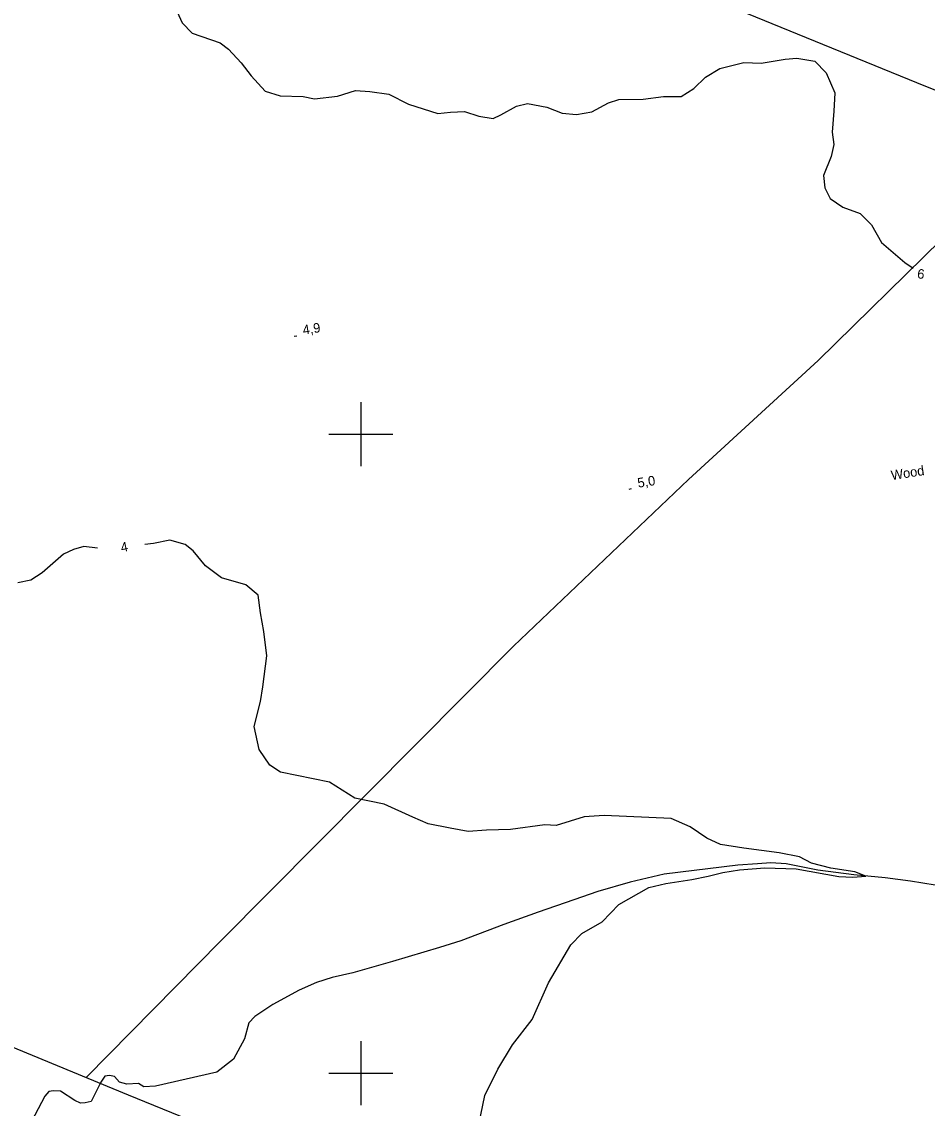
# Model space of a CAD drawing. Extents: x 643342 to 646936, y 5873857 to 5876103.
# Drawn here: x 645293.9 to 645577.3, y 5874989 to 5875329 of the extents above; entities that cross this region are included whole.
import ezdxf

# ---------------------------------------------------------------- set-up
doc = ezdxf.new("R2010")
doc.units = 0
for name, color, linetype in [('Niveau 2', 7, 'Continuous'), ('Niveau 22', 7, 'Continuous'), ('Niveau 3', 7, 'Continuous'), ('Niveau 4', 7, 'Continuous'), ('Niveau 44', 7, 'Continuous'), ('Niveau 61', 7, 'Continuous')]:
    doc.layers.add(name, color=color, linetype=linetype)

msp = doc.modelspace()

# ---------------------------------------------------------------- linework, layer by layer
at = {"layer": 'Niveau 2'}
for points in [[(645342.54, 5875332.12), (645344.12, 5875328.75), (645347.27, 5875325.46), (645355.98, 5875322.45), (645358.65, 5875320.47), (645362.53, 5875316.14), (645365.68, 5875312.09), (645370.12, 5875307.34), (645374.73, 5875305.83), (645382.02, 5875305.68), (645385.52, 5875304.94), (645392.71, 5875305.72), (645398.37, 5875307.53), (645402.81, 5875307.24), (645408.76, 5875306.38), (645414.96, 5875303.26), (645424.11, 5875300.29), (645428.08, 5875300.72), (645432.42, 5875300.94), (645436.9, 5875299.54), (645441.44, 5875298.78)], [(645441.44, 5875298.78), (645443.84, 5875299.88), (645448.7, 5875302.67), (645452.17, 5875303.46), (645458.25, 5875302.26), (645462.99, 5875300.47), (645467.56, 5875300.02), (645472.3, 5875300.86), (645477.56, 5875303.63), (645480.78, 5875304.68), (645488.41, 5875304.86), (645494.72, 5875305.67), (645500.28, 5875305.66), (645504.23, 5875308.19), (645507.92, 5875311.68), (645512.37, 5875314.37), (645519.91, 5875316.24), (645525.36, 5875316.09), (645532.79, 5875317.3), (645536.52, 5875317.59), (645542.1, 5875316.7), (645545.61, 5875313.05), (645548.37, 5875306.81), (645548.02, 5875301.05), (645547.56, 5875294.52), (645548.02, 5875290.64), (645547.2, 5875286.88), (645544.78, 5875280.93), (645545.24, 5875277.06), (645546.93, 5875273.76), (645550.88, 5875271.03), (645556.26, 5875269.07), (645559.88, 5875265.49), (645562.98, 5875259.93), (645570.31, 5875253.65), (645572.87, 5875251.88)], [(645530.98, 5875068.99), (645519.87, 5875070.45), (645512.63, 5875071.58), (645508.27, 5875073.57), (645503.13, 5875077.13), (645497.14, 5875079.73), (645476.13, 5875080.66), (645469.95, 5875080.19), (645461.11, 5875077.52), (645457.6, 5875077.72), (645446.85, 5875076.28), (645439.36, 5875076.04), (645433.57, 5875075.66), (645427.95, 5875076.71), (645421.13, 5875078), (645416.28, 5875080.13), (645407.3, 5875084.21), (645398.16, 5875086.04), (645390.25, 5875091.05), (645374.93, 5875094.18), (645371.52, 5875096.44), (645368.23, 5875101.3), (645366.66, 5875108.5), (645368.64, 5875116.33), (645369.35, 5875120.86), (645370.64, 5875130.62), (645369.67, 5875138.17), (645368.63, 5875144.07), (645367.84, 5875149.58), (645363.99, 5875152.86), (645356.46, 5875154.97), (645351.45, 5875158.73), (645347.59, 5875163.48), (645345.02, 5875165.47), (645340.24, 5875166.79), (645335.14, 5875165.72), (645332.39, 5875165.46)], [(645317.63, 5875164.28), (645313.33, 5875164.79), (645310.08, 5875163.84), (645306.94, 5875162.37), (645300.33, 5875156.57), (645296.73, 5875154.3), (645292.65, 5875153.5)], [(645436.97, 5874983.93), (645438.84, 5874993.01), (645442.87, 5875001.21), (645447.53, 5875008.85), (645453.69, 5875016.83), (645458.8, 5875028.3), (645465.76, 5875040.12), (645469.16, 5875043.66), (645475.6, 5875047.38), (645480.75, 5875052.8), (645490.13, 5875058.06), (645495.43, 5875059.4), (645503.65, 5875060.66), (645508.73, 5875061.67), (645513.34, 5875062.82), (645518.55, 5875063.67), (645526.45, 5875064.31), (645536.3, 5875063.9), (645549.63, 5875061.54), (645554, 5875061.37), (645558.1, 5875061.67), (645554.62, 5875062.98), (645547.14, 5875064.2), (645541.03, 5875065.67), (645537.31, 5875067.66), (645530.98, 5875068.99)]]:
    msp.add_lwpolyline(points, dxfattribs=at)
at = {"layer": 'Niveau 22'}
for points in [[(644607.99, 5875276.54), (644615.34, 5875282.58), (644626.17, 5875289.28), (644635.97, 5875293.95), (644659.53, 5875302.81), (644722.84, 5875328.77), (644742.2, 5875336.13), (644757.56, 5875339.67), (644787.87, 5875347.1), (644846.76, 5875359.49), (644883.37, 5875366.24), (644949.1, 5875380.73), (645027.75, 5875398.1), (645075.65, 5875409.44), (645188.89, 5875433.56), (645246.8, 5875436.74), (645254.39, 5875435.12), (645258.48, 5875433.17), (645290.98, 5875420.13), (645338.2, 5875400.85), (645403.78, 5875377.34), (645494.14, 5875342.72), (645576.71, 5875308.93), (645614.3, 5875294.03)], [(645314.04, 5874998.6), (645356.1, 5875041.33), (645447.75, 5875133.62), (645502.6, 5875185.8), (645543.11, 5875223.07), (645581.64, 5875260.75), (645625.54, 5875305.48), (645672.01, 5875349.67), (645727.99, 5875405.27)], [(645603.81, 5874883.86), (645574.47, 5874897.74), (645517.58, 5874918.6), (645500.14, 5874925.89), (645484.76, 5874931.99), (645475.39, 5874936.46), (645463.73, 5874942.3), (645460.49, 5874943.58), (645456.16, 5874943.99), (645448.77, 5874945.7), (645434.83, 5874950.95), (645421.06, 5874956.4), (645400.15, 5874965.16), (645382.17, 5874971.82), (645362.77, 5874978.95), (645345.98, 5874985.51), (645327.34, 5874993.09), (645292.44, 5875007.54), (645277.84, 5875013.59), (645259.27, 5875020.3), (645243.98, 5875025.32), (645222.92, 5875033.97), (645202.37, 5875044.62)]]:
    msp.add_lwpolyline(points, dxfattribs=at)
at = {"layer": 'Niveau 3'}
for p, q in [((645379.2, 5875230.65), (645379.99, 5875230.78)), ((645483.99, 5875182.8), (645484.78, 5875182.92))]:
    msp.add_line(p, q, dxfattribs=at)
at = {"layer": 'Niveau 4'}
msp.add_lwpolyline([(645579.71, 5875058.85), (645572.08, 5875060.09), (645564.12, 5875061.08), (645554.27, 5875062.05), (645543.09, 5875063.52), (645533.15, 5875065.54), (645528.3, 5875065.8), (645524.2, 5875065.52), (645517.98, 5875065.1), (645494.97, 5875062.25), (645484.3, 5875059.8), (645474.21, 5875056.84), (645466.65, 5875054.23), (645455.47, 5875050.35), (645444.75, 5875046.5), (645431.34, 5875041.45), (645424.66, 5875039.29), (645409.89, 5875034.93), (645397.5, 5875031.39), (645391.09, 5875029.96), (645386.1, 5875028.42), (645380.71, 5875026.02), (645372.48, 5875021.47), (645366.86, 5875017.75), (645364.93, 5875015.8), (645363.63, 5875010.73), (645360.22, 5875004.4), (645354.97, 5875000.36), (645335.73, 5874995.91), (645332.12, 5874995.68), (645330.39, 5874996.81), (645326.78, 5874996.58), (645324.5, 5874997.19), (645322.95, 5874998.93), (645321.4, 5874999.25), (645319.89, 5874999.1), (645318.65, 5874997.22), (645315.68, 5874991.16), (645313.73, 5874990.73), (645312.34, 5874990.6), (645310.5, 5874991.48), (645306.04, 5874994.35), (645303.8, 5874994.49), (645302.42, 5874994.24), (645301.14, 5874992.82), (645295.93, 5874982.89)], dxfattribs=at)
at = {"layer": 'Niveau 61'}
for points in [[(645400, 5875210), (645400, 5875200), (645400, 5875190)], [(645390, 5875200), (645400, 5875200), (645410, 5875200)], [(645400, 5875010), (645400, 5875000), (645400, 5874990)], [(645390, 5875000), (645400, 5875000), (645410, 5875000)]]:
    msp.add_lwpolyline(points, dxfattribs=at)

# ---------------------------------------------------------------- texts
at = {"layer": 'Niveau 2'}
for s, rotation, p in [('6', 353.6561, (645574.03, 5875248.75)), ('4', 11.7366, (645325.18, 5875162.97))]:
    msp.add_text(s, height=3, rotation=rotation, dxfattribs=at).set_placement(p)
at = {"layer": 'Niveau 3'}
for s, p in [('4,9  ', (645382.05, 5875231.06)), ('5,0  ', (645486.84, 5875183.21))]:
    msp.add_text(s, height=3, rotation=8.9405, dxfattribs=at).set_placement(p)
at = {"layer": 'Niveau 44'}
msp.add_text('Wood', height=3, rotation=8.9405, dxfattribs=at).set_placement((645566.19, 5875185.58))

doc.saveas('drawing.dxf')
